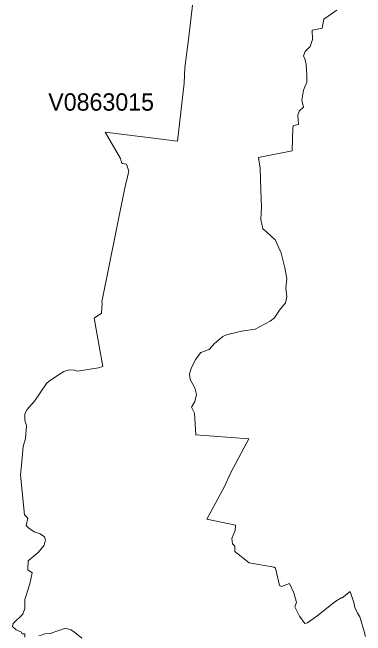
# Model space of a CAD drawing. Extents: x 369010 to 735936, y 6377141 to 6616555.
# Drawn here: x 482064 to 484100, y 6477079 to 6480668 of the extents above; entities that cross this region are included whole.
import ezdxf
from ezdxf.enums import TextEntityAlignment as Align

# ---------------------------------------------------------------- set-up
doc = ezdxf.new("R2010")
doc.units = 0
doc.header["$LTSCALE"] = 40
doc.layers.add('3', color=7, linetype='Continuous', lineweight=13)
doc.layers.add('4', color=7, linetype='Continuous')

msp = doc.modelspace()

# ---------------------------------------------------------------- linework, layer by layer
at = {"layer": '3'}
for points in [[(483122.73, 6480891.8), (483078.21, 6480512.63), (483057.52, 6480351.93), (483053.22, 6480261.89), (483016.31, 6479926.42), (482598.91, 6479978.55), (482686.79, 6479825.96), (482692.09, 6479804.28), (482697.55, 6479797.66), (482721.55, 6479793.35), (482735.62, 6479753.14), (482709.47, 6479648.04), (482579.71, 6479001.09), (482581.86, 6478992.31), (482577.56, 6478934.88), (482534.03, 6478906.58), (482583.85, 6478628.2), (482558.86, 6478621.75), (482437.87, 6478602.39), (482420.5, 6478606.69), (482390.04, 6478608.84), (482360.75, 6478600.23), (482328.15, 6478580.71), (482275.02, 6478543.8), (482259.79, 6478529.73), (482191.44, 6478429.77), (482146.92, 6478378.79), (482135, 6478353.8), (482135, 6478319.04), (482144.77, 6478287.6), (482139.31, 6478212.79), (482125.24, 6478167.61), (482116.47, 6478059.2), (482110.01, 6478001.61), (482133.02, 6477773.05), (482151.55, 6477754.67), (482142.78, 6477713.3), (482157.84, 6477697.41), (482188.29, 6477675.73), (482223.05, 6477664.81), (482249.03, 6477646.27), (482253.5, 6477630.05), (482245.89, 6477599.6), (482212.13, 6477557.39), (482153.54, 6477509.56), (482152.55, 6477457.43), (482176.38, 6477440.05), (482164.46, 6477377.16), (482134.01, 6477285.47), (482134.01, 6477233.5), (482123.25, 6477200.9), (482066.81, 6477148.76), (482063.5, 6477131.39), (482085.19, 6477111.86), (482115.64, 6477098.78), (482118.95, 6477088.02), (482134.01, 6477088.02), (482134.01, 6477069.49)], [(482598.91, 6479978.55), (483016.31, 6479926.42), (483053.22, 6480261.89), (483057.52, 6480351.93), (483078.21, 6480512.63), (483122.73, 6480891.8)], [(483960.18, 6477296.56), (483923.27, 6477272.56), (483818.84, 6477190.64), (483765.88, 6477152.07), (483749.66, 6477147.27), (483719.21, 6477190.64), (483692.56, 6477244.43), (483702.16, 6477268.59), (483686.11, 6477324.86), (483660.45, 6477377.82), (483615.44, 6477361.77), (483604.18, 6477366.57), (483580.18, 6477466.2), (483573.73, 6477472.66), (483429.08, 6477498.31), (483345.66, 6477562.19), (483345.66, 6477592.65), (483332.92, 6477607.05), (483329.61, 6477637.66), (483348.97, 6477684.17), (483350.46, 6477714.79), (483183.8, 6477749.87), (483286.58, 6477937.89), (483323.49, 6478018.16), (483426.1, 6478211.8), (483120.91, 6478234.31), (483112.8, 6478359.59), (483095.26, 6478394.68), (483116.11, 6478426.79), (483125.71, 6478467), (483114.45, 6478505.57), (483088.8, 6478553.73), (483084, 6478585.84), (483093.6, 6478617.94), (483119.42, 6478669.25), (483150.87, 6478708.97), (483197.37, 6478726.68), (483229.65, 6478760.44), (483277.81, 6478802.15), (483298.66, 6478810.26), (483385.38, 6478832.77), (483462.51, 6478843.86), (483550.39, 6478888.87), (483574.56, 6478909.73), (483603.52, 6478953.09), (483638.77, 6478994.8), (483645.23, 6479030.21), (483640.43, 6479079.87), (483645.23, 6479133.82), (483633.97, 6479196.38), (483613.12, 6479281.61), (483581.01, 6479357.08), (483529.54, 6479405.25), (483507.03, 6479421.3), (483495.78, 6479475.42), (483500.58, 6479546.09), (483495.78, 6479644.07), (483492.63, 6479772), (483482.87, 6479833.07), (483677, 6479871.64), (483680.31, 6480003.38), (483685.11, 6480016.29), (483712.42, 6480022.58), (483709.11, 6480077.19), (483717.22, 6480099.7), (483742.87, 6480121.88), (483731.62, 6480162.1), (483742.87, 6480221.51), (483760.58, 6480266.53), (483762.24, 6480305.09), (483757.44, 6480369.31), (483750.98, 6480394.96), (483742.87, 6480417.47), (483750.98, 6480443.12), (483781.1, 6480471.59), (483794.01, 6480513.3), (483792.36, 6480566.42), (483850.12, 6480577.68), (483859.88, 6480628.98), (483933.7, 6480681.94)], [(483933.7, 6480681.94), (483859.88, 6480628.98), (483850.12, 6480577.68), (483792.36, 6480566.42), (483794.01, 6480513.3), (483781.1, 6480471.59), (483750.98, 6480443.12), (483742.87, 6480417.47), (483750.98, 6480394.96), (483757.44, 6480369.31), (483762.24, 6480305.09)], [(483762.24, 6480305.09), (483760.58, 6480266.53), (483742.87, 6480221.51), (483731.62, 6480162.1), (483742.87, 6480121.88), (483717.22, 6480099.7), (483709.11, 6480077.19), (483712.42, 6480022.58), (483685.11, 6480016.29), (483680.31, 6480003.38), (483677, 6479871.64), (483482.87, 6479833.07), (483492.63, 6479772), (483495.78, 6479644.07), (483500.58, 6479546.09), (483495.78, 6479475.42), (483507.03, 6479421.3), (483529.54, 6479405.25), (483581.01, 6479357.08), (483613.12, 6479281.61), (483633.97, 6479196.38), (483645.23, 6479133.82), (483640.43, 6479079.87), (483645.23, 6479030.21), (483638.77, 6478994.8), (483603.52, 6478953.09), (483574.56, 6478909.73), (483550.39, 6478888.87), (483462.51, 6478843.86), (483385.38, 6478832.77), (483298.66, 6478810.26), (483277.81, 6478802.15), (483229.65, 6478760.44), (483197.37, 6478726.68), (483150.87, 6478708.97), (483119.42, 6478669.25), (483093.6, 6478617.94), (483084, 6478585.84), (483088.8, 6478553.73), (483114.45, 6478505.57), (483125.71, 6478467), (483116.11, 6478426.79), (483095.26, 6478394.68), (483112.8, 6478359.59), (483120.91, 6478234.31), (483426.1, 6478211.8), (483323.49, 6478018.16), (483286.58, 6477937.89), (483183.8, 6477749.87), (483350.46, 6477714.79), (483348.97, 6477684.17), (483329.61, 6477637.66), (483332.92, 6477607.05), (483345.66, 6477592.65)], [(482134.01, 6477069.49), (482134.01, 6477088.02), (482118.95, 6477088.02), (482115.64, 6477098.78), (482085.19, 6477111.86), (482063.5, 6477131.39), (482066.81, 6477148.76), (482123.25, 6477200.9), (482134.01, 6477233.5), (482134.01, 6477285.47), (482164.46, 6477377.16), (482176.38, 6477440.05), (482152.55, 6477457.43), (482153.54, 6477509.56), (482212.13, 6477557.39), (482245.89, 6477599.6), (482253.5, 6477630.05), (482249.03, 6477646.27), (482223.05, 6477664.81), (482188.29, 6477675.73), (482157.84, 6477697.41), (482142.78, 6477713.3), (482151.55, 6477754.67), (482133.02, 6477773.05), (482110.01, 6478001.61), (482116.47, 6478059.2), (482125.24, 6478167.61), (482139.31, 6478212.79), (482144.77, 6478287.6), (482135, 6478319.04), (482135, 6478353.8), (482146.92, 6478378.79), (482191.44, 6478429.77), (482259.79, 6478529.73), (482275.02, 6478543.8), (482328.15, 6478580.71), (482360.75, 6478600.23), (482390.04, 6478608.84), (482420.5, 6478606.69), (482437.87, 6478602.39), (482558.86, 6478621.75), (482583.85, 6478628.2), (482534.03, 6478906.58), (482577.56, 6478934.88), (482581.86, 6478992.31), (482579.71, 6479001.09), (482709.47, 6479648.04), (482735.62, 6479753.14), (482721.55, 6479793.35), (482697.55, 6479797.66), (482692.09, 6479804.28), (482686.79, 6479825.96), (482598.91, 6479978.55)], [(483345.66, 6477592.65), (483345.66, 6477562.19), (483429.08, 6477498.31), (483573.73, 6477472.66), (483580.18, 6477466.2), (483604.18, 6477366.57), (483615.44, 6477361.77), (483660.45, 6477377.82), (483686.11, 6477324.86), (483702.16, 6477268.59), (483692.56, 6477244.43), (483719.21, 6477190.64), (483749.66, 6477147.27), (483765.88, 6477152.07), (483818.84, 6477190.64), (483923.27, 6477272.56), (483960.18, 6477296.56), (483964.98, 6477295.07), (484011.65, 6477331.98), (484032.51, 6477269.25), (484038.96, 6477240.45), (484053.36, 6477206.69), (484066.27, 6477185.84), (484091.92, 6477102.26), (484100.03, 6477073.29)], [(484100.03, 6477073.29), (484091.92, 6477102.26), (484066.27, 6477185.84), (484053.36, 6477206.69), (484038.96, 6477240.45), (484032.51, 6477269.25), (484011.65, 6477331.98), (483964.98, 6477295.07), (483960.18, 6477296.56)], [(482215.44, 6477076.11), (482228.51, 6477081.4), (482250.19, 6477089.02), (482280.65, 6477090.18), (482370.02, 6477120.79), (482399.31, 6477111.03), (482421.16, 6477097.95), (482464.52, 6477063.2)], [(482464.52, 6477063.2), (482421.16, 6477097.95), (482399.31, 6477111.03), (482370.02, 6477120.79), (482280.65, 6477090.18), (482250.19, 6477089.02), (482228.51, 6477081.4), (482215.44, 6477076.11)]]:
    msp.add_lwpolyline(points, dxfattribs=at)

# ---------------------------------------------------------------- texts
at = {"layer": '4'}
msp.add_text('V0863015', height=100, dxfattribs=at).set_placement((482575.05, 6480102.43), align=Align.CENTER)

doc.saveas('drawing.dxf')
